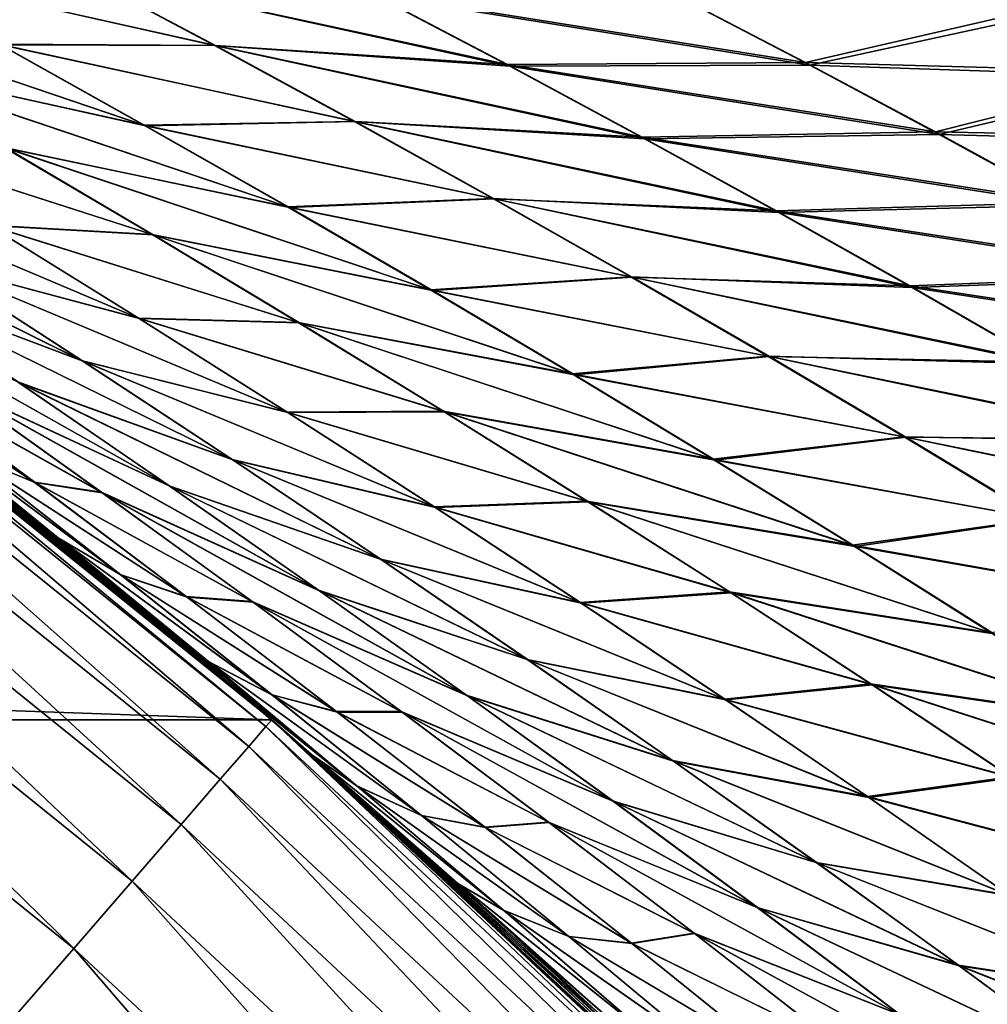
# Model space of a CAD drawing. Header units: metres. Extents: x -22 to 72, y -237 to 23.
# Tile 286 of 363: x 14.3 to 15.96, y 16.52 to 18.2. Entities that reach past the tile are written whole.
import ezdxf

# ---------------------------------------------------------------- set-up
doc = ezdxf.new("R2010")
doc.units = ezdxf.units.M
doc.layers.add('solid_509588_MEDIA_SW0001', color=7, linetype='CONTINUOUS')

msp = doc.modelspace()

# ---------------------------------------------------------------- linework, layer by layer
at = {"layer": 'solid_509588_MEDIA_SW0001'}
for points in [[(14.636462, 18.157772, 71.272545), (14.267777, 18.159945, 70.687164), (14.018251, 18.29653, 70.800743)], [(14.396205, 18.28582, 71.393539), (14.636462, 18.157772, 71.272545), (14.018251, 18.29653, 70.800743)], [(14.021029, 18.295347, 98.202827), (14.638103, 18.157404, 97.730095), (14.397449, 18.285503, 97.608551)], [(14.021029, 18.295347, 98.202827), (14.270761, 18.158754, 98.316963), (14.638103, 18.157404, 97.730095)], [(15.141959, 18.122122, 71.795616), (14.636462, 18.157772, 71.272545), (14.396205, 18.28582, 71.393539)], [(14.910587, 18.243956, 71.925964), (15.141959, 18.122122, 71.795616), (14.396205, 18.28582, 71.393539)], [(14.397449, 18.285503, 97.608551), (15.13756, 18.125109, 97.202942), (14.90555, 18.247, 97.072098)], [(14.397449, 18.285503, 97.608551), (14.638103, 18.157404, 97.730095), (15.13756, 18.125109, 97.202942)], [(14.51555, 18.021671, 70.571609), (14.023686, 18.12989, 70.061714), (13.767538, 18.275404, 70.168427)], [(14.267777, 18.159945, 70.687164), (14.51555, 18.021671, 70.571609), (13.767538, 18.275404, 70.168427)], [(13.768825, 18.275002, 98.835587), (14.518687, 18.020481, 98.432945), (14.270761, 18.158754, 98.316963)], [(13.768825, 18.275002, 98.835587), (14.025073, 18.129503, 98.942795), (14.518687, 18.020481, 98.432945)], [(14.90555, 18.247, 97.072098), (15.647479, 18.128483, 96.680099), (15.424427, 18.244806, 96.539711)], [(14.90555, 18.247, 97.072098), (15.13756, 18.125109, 97.202942), (15.647479, 18.128483, 96.680099)], [(15.654706, 18.123882, 72.315643), (15.141959, 18.122122, 71.795616), (14.910587, 18.243956, 71.925964)], [(15.432475, 18.24015, 72.455582), (15.654706, 18.123882, 72.315643), (14.910587, 18.243956, 71.925964)], [(15.424427, 18.244806, 96.539711), (15.647479, 18.128483, 96.680099), (16.060684, 18.223545, 96.086594)], [(16.075422, 18.215107, 72.902771), (15.654706, 18.123882, 72.315643), (15.432475, 18.24015, 72.455582)], [(15.647479, 18.128483, 96.680099), (16.272835, 18.111649, 96.236565), (16.060684, 18.223545, 96.086594)], [(16.075422, 18.215107, 72.902771), (16.286579, 18.103205, 72.753159), (15.654706, 18.123882, 72.315643)], [(14.875292, 18.027857, 71.149681), (14.51555, 18.021671, 70.571609), (14.267777, 18.159945, 70.687164)], [(14.636462, 18.157772, 71.272545), (14.875292, 18.027857, 71.149681), (14.267777, 18.159945, 70.687164)], [(14.270761, 18.158754, 98.316963), (14.87724, 18.027472, 97.853386), (14.638103, 18.157404, 97.730095)], [(14.270761, 18.158754, 98.316963), (14.518687, 18.020481, 98.432945), (14.87724, 18.027472, 97.853386)], [(15.372219, 17.998205, 71.663498), (14.875292, 18.027857, 71.149681), (14.636462, 18.157772, 71.272545)], [(15.141959, 18.122122, 71.795616), (15.372219, 17.998205, 71.663498), (14.636462, 18.157772, 71.272545)], [(14.638103, 18.157404, 97.730095), (15.368351, 18.001177, 97.335434), (15.13756, 18.125109, 97.202942)], [(14.638103, 18.157404, 97.730095), (14.87724, 18.027472, 97.853386), (15.368351, 18.001177, 97.335434)], [(14.761566, 17.881653, 70.454124), (14.277781, 17.982872, 69.95295), (14.023686, 18.12989, 70.061714)], [(14.51555, 18.021671, 70.571609), (14.761566, 17.881653, 70.454124), (14.023686, 18.12989, 70.061714)], [(14.025073, 18.129503, 98.942795), (14.764851, 17.880434, 98.550751), (14.518687, 18.020481, 98.432945)], [(14.025073, 18.129503, 98.942795), (14.279284, 17.982466, 99.051926), (14.764851, 17.880434, 98.550751)], [(15.13756, 18.125109, 97.202942), (15.869625, 18.009926, 96.822037), (15.647479, 18.128483, 96.680099)], [(15.13756, 18.125109, 97.202942), (15.368351, 18.001177, 97.335434), (15.869625, 18.009926, 96.822037)], [(15.654706, 18.123882, 72.315643), (15.876152, 18.005333, 72.174042), (15.141959, 18.122122, 71.795616)], [(15.876152, 18.005333, 72.174042), (15.372219, 17.998205, 71.663498), (15.141959, 18.122122, 71.795616)], [(15.647479, 18.128483, 96.680099), (15.869625, 18.009926, 96.822037), (16.272835, 18.111649, 96.236565)], [(16.286579, 18.103205, 72.753159), (15.876152, 18.005333, 72.174042), (15.654706, 18.123882, 72.315643)], [(15.869625, 18.009926, 96.822037), (16.484411, 17.99733, 96.387947), (16.272835, 18.111649, 96.236565)], [(16.286579, 18.103205, 72.753159), (16.49729, 17.988838, 72.602036), (15.876152, 18.005333, 72.174042)], [(14.875292, 18.027857, 71.149681), (15.112694, 17.896023, 71.024994), (14.51555, 18.021671, 70.571609)], [(15.112694, 17.896023, 71.024994), (14.761566, 17.881653, 70.454124), (14.51555, 18.021671, 70.571609)], [(14.518687, 18.020481, 98.432945), (15.114891, 17.89562, 97.978401), (14.87724, 18.027472, 97.853386)], [(14.518687, 18.020481, 98.432945), (14.764851, 17.880434, 98.550751), (15.114891, 17.89562, 97.978401)], [(15.601365, 17.872158, 71.529663), (15.112694, 17.896023, 71.024994), (14.875292, 18.027857, 71.149681)], [(15.372219, 17.998205, 71.663498), (15.601365, 17.872158, 71.529663), (14.875292, 18.027857, 71.149681)], [(14.87724, 18.027472, 97.853386), (15.597944, 17.875122, 97.469543), (15.368351, 18.001177, 97.335434)], [(14.87724, 18.027472, 97.853386), (15.114891, 17.89562, 97.978401), (15.597944, 17.875122, 97.469543)], [(-14.734352, 17.004372), (-13.483805, 18.012094), (14.734352, 17.004372)], [(-13.483805, 18.012094), (13.483805, 18.012094), (14.734352, 17.004372)], [(13.474723, 18.000122, 130.963501), (13.447763, 17.964109, 131.192184), (14.695045, 16.958986, 131.192184)], [(14.724504, 16.992985, 130.963501), (13.483747, 18.012178, 130.73114), (13.474723, 18.000122, 130.963501)], [(14.724504, 16.992985, 130.963501), (13.474723, 18.000122, 130.963501), (14.695045, 16.958986, 131.192184)], [(13.603103, 17.922209, 102.812798), (13.483747, 18.012178, 130.73114), (14.734366, 17.004366, 130.73114)], [(14.724504, 16.992985, 130.963501), (14.734366, 17.004366, 130.73114), (13.483747, 18.012178, 130.73114)], [(14.65596, 17.071989, 65.044151), (14.734352, 17.004372), (13.483805, 18.012094)], [(14.484828, 17.217426, 65.229546), (14.65596, 17.071989, 65.044151), (13.483805, 18.012094)], [(14.311682, 17.361618, 65.417648), (14.484828, 17.217426, 65.229546), (13.483805, 18.012094)], [(14.136959, 17.504183, 65.608086), (14.311682, 17.361618, 65.417648), (13.483805, 18.012094)], [(14.529825, 17.834286, 69.842209), (14.249656, 17.850243, 69.268738), (13.990689, 18.007839, 69.372917)], [(14.277781, 17.982872, 69.95295), (14.529825, 17.834286, 69.842209), (13.990689, 18.007839, 69.372917)], [(13.991178, 18.007872, 99.632553), (14.531512, 17.833794, 99.162941), (14.279284, 17.982466, 99.051926)], [(13.991178, 18.007872, 99.632553), (14.250401, 17.850128, 99.736969), (14.531512, 17.833794, 99.162941)], [(15.368351, 18.001177, 97.335434), (16.090874, 17.889055, 96.965485), (15.869625, 18.009926, 96.822037)], [(15.368351, 18.001177, 97.335434), (15.597944, 17.875122, 97.469543), (16.090874, 17.889055, 96.965485)], [(15.876152, 18.005333, 72.174042), (16.096807, 17.884451, 72.03083), (15.372219, 17.998205, 71.663498)], [(15.869625, 18.009926, 96.822037), (16.090874, 17.889055, 96.965485), (16.484411, 17.99733, 96.387947)], [(16.49729, 17.988838, 72.602036), (16.096807, 17.884451, 72.03083), (15.876152, 18.005333, 72.174042)], [(15.00582, 17.739832, 70.334778), (14.529825, 17.834286, 69.842209), (14.277781, 17.982872, 69.95295)], [(14.761566, 17.881653, 70.454124), (15.00582, 17.739832, 70.334778), (14.277781, 17.982872, 69.95295)], [(14.279284, 17.982466, 99.051926), (15.009302, 17.738522, 98.670349), (14.764851, 17.880434, 98.550751)], [(14.279284, 17.982466, 99.051926), (14.531512, 17.833794, 99.162941), (15.009302, 17.738522, 98.670349)], [(16.096807, 17.884451, 72.03083), (15.601365, 17.872158, 71.529663), (15.372219, 17.998205, 71.663498)], [(13.447763, 17.964109, 131.192184), (13.403322, 17.904743, 131.413147), (14.646482, 16.902941, 131.413147)], [(14.695045, 16.958986, 131.192184), (13.447763, 17.964109, 131.192184), (14.646482, 16.902941, 131.413147)], [(13.889411, 17.952713, 100.268486), (14.50738, 17.690884, 99.843246), (14.250401, 17.850128, 99.736969)], [(13.889411, 17.952713, 100.268486), (14.151413, 17.786093, 100.366913), (14.50738, 17.690884, 99.843246)], [(14.506285, 17.691206, 69.162582), (14.151155, 17.786043, 68.63942), (13.889525, 17.952444, 68.737785)], [(14.249656, 17.850243, 69.268738), (14.506285, 17.691206, 69.162582), (13.889525, 17.952444, 68.737785)], [(14.410207, 17.618404, 68.539124), (14.038542, 17.758665, 68.036369), (13.77416, 17.934025, 68.129189)], [(14.151155, 17.786043, 68.63942), (14.410207, 17.618404, 68.539124), (13.77416, 17.934025, 68.129189)], [(13.774777, 17.933722, 100.878098), (14.410852, 17.618227, 100.467148), (14.151413, 17.786093, 100.366913)], [(13.774777, 17.933722, 100.878098), (14.039538, 17.758127, 100.970795), (14.410852, 17.618227, 100.467148)], [(13.778573, 17.787663, 103.005936), (13.603103, 17.922209, 102.812798), (14.734366, 17.004366, 130.73114)], [(13.403322, 17.904743, 131.413147), (13.342144, 17.823017, 131.622665), (14.579629, 16.825788, 131.622665)], [(14.646482, 16.902941, 131.413147), (13.403322, 17.904743, 131.413147), (14.579629, 16.825788, 131.622665)], [(15.112694, 17.896023, 71.024994), (15.348656, 17.762215, 70.898537), (14.761566, 17.881653, 70.454124)], [(15.348656, 17.762215, 70.898537), (15.00582, 17.739832, 70.334778), (14.761566, 17.881653, 70.454124)], [(14.764851, 17.880434, 98.550751), (15.351093, 17.761763, 98.105103), (15.114891, 17.89562, 97.978401)], [(14.764851, 17.880434, 98.550751), (15.009302, 17.738522, 98.670349), (15.351093, 17.761763, 98.105103)], [(15.829381, 17.743927, 71.39418), (15.348656, 17.762215, 70.898537), (15.112694, 17.896023, 71.024994)], [(15.601365, 17.872158, 71.529663), (15.829381, 17.743927, 71.39418), (15.112694, 17.896023, 71.024994)], [(15.114891, 17.89562, 97.978401), (15.826365, 17.746862, 97.605247), (15.597944, 17.875122, 97.469543)], [(15.114891, 17.89562, 97.978401), (15.351093, 17.761763, 98.105103), (15.826365, 17.746862, 97.605247)], [(15.597944, 17.875122, 97.469543), (16.311241, 17.765789, 97.110435), (16.090874, 17.889055, 96.965485)], [(16.096807, 17.884451, 72.03083), (16.316656, 17.76119, 71.886078), (15.601365, 17.872158, 71.529663)], [(15.597944, 17.875122, 97.469543), (15.826365, 17.746862, 97.605247), (16.311241, 17.765789, 97.110435)], [(16.316656, 17.76119, 71.886078), (15.829381, 17.743927, 71.39418), (15.601365, 17.872158, 71.529663)], [(14.779817, 17.684072, 69.729576), (14.506285, 17.691206, 69.162582), (14.249656, 17.850243, 69.268738)], [(14.529825, 17.834286, 69.842209), (14.779817, 17.684072, 69.729576), (14.249656, 17.850243, 69.268738)], [(14.250401, 17.850128, 99.736969), (14.781798, 17.683409, 99.27578), (14.531512, 17.833794, 99.162941)], [(14.250401, 17.850128, 99.736969), (14.50738, 17.690884, 99.843246), (14.781798, 17.683409, 99.27578)], [(15.248306, 17.596149, 70.213661), (14.779817, 17.684072, 69.729576), (14.529825, 17.834286, 69.842209)], [(15.00582, 17.739832, 70.334778), (15.248306, 17.596149, 70.213661), (14.529825, 17.834286, 69.842209)], [(14.531512, 17.833794, 99.162941), (15.252069, 17.594671, 98.791679), (15.009302, 17.738522, 98.670349)], [(14.531512, 17.833794, 99.162941), (14.781798, 17.683409, 99.27578), (15.252069, 17.594671, 98.791679)], [(13.342144, 17.823017, 131.622665), (13.265254, 17.720304, 131.817245), (14.495607, 16.728823, 131.817245)], [(14.579629, 16.825788, 131.622665), (13.342144, 17.823017, 131.622665), (14.495607, 16.728823, 131.817245)], [(13.954258, 17.650175, 103.198387), (13.778573, 17.787663, 103.005936), (14.734366, 17.004366, 130.73114)], [(14.760572, 17.53068, 69.054558), (14.410207, 17.618404, 68.539124), (14.151155, 17.786043, 68.63942)], [(14.506285, 17.691206, 69.162582), (14.760572, 17.53068, 69.054558), (14.151155, 17.786043, 68.63942)], [(14.151413, 17.786093, 100.366913), (14.762039, 17.530138, 99.951279), (14.50738, 17.690884, 99.843246)], [(14.151413, 17.786093, 100.366913), (14.410852, 17.618227, 100.467148), (14.762039, 17.530138, 99.951279)], [(14.558781, 17.404882, 67.84507), (14.182025, 17.580053, 67.364647), (13.917902, 17.765385, 67.454124)], [(14.300092, 17.582294, 67.941628), (14.558781, 17.404882, 67.84507), (13.917902, 17.765385, 67.454124)], [(13.918864, 17.764782, 101.553383), (14.560378, 17.403915, 101.161545), (14.301431, 17.58153, 101.0653)], [(13.918864, 17.764782, 101.553383), (14.183271, 17.579229, 101.642494), (14.560378, 17.403915, 101.161545)], [(15.826365, 17.746862, 97.605247), (16.530743, 17.640051, 97.256836), (16.311241, 17.765789, 97.110435)], [(14.666651, 17.449503, 68.436989), (14.300092, 17.582294, 67.941628), (14.038542, 17.758665, 68.036369)], [(14.410207, 17.618404, 68.539124), (14.666651, 17.449503, 68.436989), (14.038542, 17.758665, 68.036369)], [(14.039538, 17.758127, 100.970795), (14.667646, 17.449104, 100.569115), (14.410852, 17.618227, 100.467148)], [(14.039538, 17.758127, 100.970795), (14.301431, 17.58153, 101.0653), (14.667646, 17.449104, 100.569115)], [(15.348656, 17.762215, 70.898537), (15.583164, 17.626381, 70.770401), (15.00582, 17.739832, 70.334778)], [(15.009302, 17.738522, 98.670349), (15.585885, 17.625811, 98.233459), (15.351093, 17.761763, 98.105103)], [(16.056244, 17.613466, 71.257126), (15.583164, 17.626381, 70.770401), (15.348656, 17.762215, 70.898537)], [(15.829381, 17.743927, 71.39418), (16.056244, 17.613466, 71.257126), (15.348656, 17.762215, 70.898537)], [(15.351093, 17.761763, 98.105103), (16.053642, 17.616314, 97.742516), (15.826365, 17.746862, 97.605247)], [(15.351093, 17.761763, 98.105103), (15.585885, 17.625811, 98.233459), (16.053642, 17.616314, 97.742516)], [(15.826365, 17.746862, 97.605247), (16.053642, 17.616314, 97.742516), (16.530743, 17.640051, 97.256836)], [(16.316656, 17.76119, 71.886078), (16.535667, 17.635502, 71.739868), (15.829381, 17.743927, 71.39418)], [(15.583164, 17.626381, 70.770401), (15.248306, 17.596149, 70.213661), (15.00582, 17.739832, 70.334778)], [(15.009302, 17.738522, 98.670349), (15.252069, 17.594671, 98.791679), (15.585885, 17.625811, 98.233459)], [(16.535667, 17.635502, 71.739868), (16.056244, 17.613466, 71.257126), (15.829381, 17.743927, 71.39418)], [(13.265254, 17.720304, 131.817245), (13.173942, 17.598326, 131.993607), (14.395825, 16.613668, 131.993607)], [(14.495607, 16.728823, 131.817245), (13.265254, 17.720304, 131.817245), (14.395825, 16.613668, 131.993607)], [(15.027757, 17.532171, 69.61512), (14.760572, 17.53068, 69.054558), (14.506285, 17.691206, 69.162582)], [(14.779817, 17.684072, 69.729576), (15.027757, 17.532171, 69.61512), (14.506285, 17.691206, 69.162582)], [(14.50738, 17.690884, 99.843246), (15.030085, 17.5313, 99.390343), (14.781798, 17.683409, 99.27578)], [(14.50738, 17.690884, 99.843246), (14.762039, 17.530138, 99.951279), (15.030085, 17.5313, 99.390343)], [(15.489014, 17.450554, 70.090851), (15.027757, 17.532171, 69.61512), (14.779817, 17.684072, 69.729576)], [(15.248306, 17.596149, 70.213661), (15.489014, 17.450554, 70.090851), (14.779817, 17.684072, 69.729576)], [(14.781798, 17.683409, 99.27578), (15.493095, 17.448872, 98.914619), (15.252069, 17.594671, 98.791679)], [(14.781798, 17.683409, 99.27578), (15.030085, 17.5313, 99.390343), (15.493095, 17.448872, 98.914619)], [(14.328122, 17.41123, 66.71656), (14.212746, 17.45846, 66.17379), (13.946815, 17.663105, 66.255585)], [(14.064716, 17.606441, 66.802963), (14.328122, 17.41123, 66.71656), (13.946815, 17.663105, 66.255585)], [(13.947503, 17.662563, 102.751457), (14.329502, 17.4102, 102.290039), (14.065939, 17.605545, 102.204262)], [(13.947503, 17.662563, 102.751457), (14.213532, 17.457838, 102.832497), (14.329502, 17.4102, 102.290039)], [(14.107323, 17.528076, 103.365364), (13.954258, 17.650175, 103.198387), (14.734366, 17.004366, 130.73114)], [(15.012486, 17.368641, 68.944778), (14.666651, 17.449503, 68.436989), (14.410207, 17.618404, 68.539124)], [(14.760572, 17.53068, 69.054558), (15.012486, 17.368641, 68.944778), (14.410207, 17.618404, 68.539124)], [(14.410852, 17.618227, 100.467148), (15.014291, 17.367886, 100.060966), (14.762039, 17.530138, 99.951279)], [(14.410852, 17.618227, 100.467148), (14.667646, 17.449104, 100.569115), (15.014291, 17.367886, 100.060966)], [(15.583164, 17.626381, 70.770401), (15.816203, 17.48847, 70.640656), (15.248306, 17.596149, 70.213661)], [(15.252069, 17.594671, 98.791679), (15.819261, 17.487719, 98.363396), (15.585885, 17.625811, 98.233459)], [(16.281931, 17.480724, 71.118576), (15.816203, 17.48847, 70.640656), (15.583164, 17.626381, 70.770401)], [(16.056244, 17.613466, 71.257126), (16.281931, 17.480724, 71.118576), (15.583164, 17.626381, 70.770401)], [(15.585885, 17.625811, 98.233459), (16.279779, 17.483416, 97.881271), (16.053642, 17.616314, 97.742516)], [(15.585885, 17.625811, 98.233459), (15.819261, 17.487719, 98.363396), (16.279779, 17.483416, 97.881271)], [(14.395825, 16.613668, 131.993607), (13.173942, 17.598326, 131.993607), (14.281957, 16.482258, 132.148819)], [(14.443058, 17.39389, 67.273331), (14.328122, 17.41123, 66.71656), (14.064716, 17.606441, 66.802963)], [(14.182025, 17.580053, 67.364647), (14.443058, 17.39389, 67.273331), (14.064716, 17.606441, 66.802963)], [(14.065939, 17.605545, 102.204262), (14.444518, 17.392887, 101.733345), (14.183271, 17.579229, 101.642494)], [(14.065939, 17.605545, 102.204262), (14.329502, 17.4102, 102.290039), (14.444518, 17.392887, 101.733345)], [(15.816203, 17.48847, 70.640656), (15.489014, 17.450554, 70.090851), (15.248306, 17.596149, 70.213661)], [(15.252069, 17.594671, 98.791679), (15.493095, 17.448872, 98.914619), (15.819261, 17.487719, 98.363396)], [(14.814587, 17.226389, 67.746796), (14.443058, 17.39389, 67.273331), (14.182025, 17.580053, 67.364647)], [(14.558781, 17.404882, 67.84507), (14.814587, 17.226389, 67.746796), (14.182025, 17.580053, 67.364647)], [(14.183271, 17.579229, 101.642494), (14.816365, 17.225262, 101.259399), (14.560378, 17.403915, 101.161545)], [(14.183271, 17.579229, 101.642494), (14.444518, 17.392887, 101.733345), (14.816365, 17.225262, 101.259399)], [(14.920453, 17.279312, 68.333138), (14.558781, 17.404882, 67.84507), (14.300092, 17.582294, 67.941628)], [(14.666651, 17.449503, 68.436989), (14.920453, 17.279312, 68.333138), (14.300092, 17.582294, 67.941628)], [(14.301431, 17.58153, 101.0653), (14.92171, 17.278717, 100.672707), (14.667646, 17.449104, 100.569115)], [(14.301431, 17.58153, 101.0653), (14.560378, 17.403915, 101.161545), (14.92171, 17.278717, 100.672707)], [(14.369038, 17.315866, 65.562477), (14.136959, 17.504183, 65.608086), (14.107262, 17.528126, 65.640526)], [(14.475291, 17.253283, 66.090233), (14.369038, 17.315866, 65.562477), (14.107262, 17.528126, 65.640526)], [(14.212746, 17.45846, 66.17379), (14.475291, 17.253283, 66.090233), (14.107262, 17.528126, 65.640526)], [(14.129962, 17.50983, 103.390007), (14.107323, 17.528076, 103.365364), (14.734366, 17.004366, 130.73114)], [(14.369053, 17.315868, 103.442513), (14.107323, 17.528076, 103.365364), (14.129962, 17.50983, 103.390007)], [(14.213532, 17.457838, 102.832497), (14.107323, 17.528076, 103.365364), (14.476007, 17.252728, 102.915207)], [(14.369053, 17.315868, 103.442513), (14.476007, 17.252728, 102.915207), (14.107323, 17.528076, 103.365364)], [(15.027757, 17.532171, 69.61512), (15.273624, 17.378548, 69.49897), (14.760572, 17.53068, 69.054558)], [(15.273624, 17.378548, 69.49897), (15.012486, 17.368641, 68.944778), (14.760572, 17.53068, 69.054558)], [(14.762039, 17.530138, 99.951279), (15.276289, 17.377466, 99.506516), (15.030085, 17.5313, 99.390343)], [(14.762039, 17.530138, 99.951279), (15.014291, 17.367886, 100.060966), (15.276289, 17.377466, 99.506516)], [(15.727916, 17.303009, 69.966461), (15.273624, 17.378548, 69.49897), (15.027757, 17.532171, 69.61512)], [(15.489014, 17.450554, 70.090851), (15.727916, 17.303009, 69.966461), (15.027757, 17.532171, 69.61512)], [(15.030085, 17.5313, 99.390343), (15.732293, 17.301126, 99.039055), (15.493095, 17.448872, 98.914619)], [(15.030085, 17.5313, 99.390343), (15.276289, 17.377466, 99.506516), (15.732293, 17.301126, 99.039055)], [(14.305055, 17.367079, 103.580254), (14.129962, 17.50983, 103.390007), (14.734366, 17.004366, 130.73114)], [(14.369053, 17.315868, 103.442513), (14.129962, 17.50983, 103.390007), (14.305055, 17.367079, 103.580254)], [(14.369038, 17.315866, 65.562477), (14.311682, 17.361618, 65.417648), (14.136959, 17.504183, 65.608086)], [(15.816203, 17.48847, 70.640656), (16.047752, 17.348434, 70.509399), (15.489014, 17.450554, 70.090851)], [(15.493095, 17.448872, 98.914619), (16.051144, 17.347485, 98.494781), (15.819261, 17.487719, 98.363396)], [(16.506416, 17.345657, 70.97863), (16.047752, 17.348434, 70.509399), (15.816203, 17.48847, 70.640656)], [(16.281931, 17.480724, 71.118576), (16.506416, 17.345657, 70.97863), (15.816203, 17.48847, 70.640656)], [(15.819261, 17.487719, 98.363396), (16.5047, 17.348171, 98.021393), (16.279779, 17.483416, 97.881271)], [(15.819261, 17.487719, 98.363396), (16.051144, 17.347485, 98.494781), (16.5047, 17.348171, 98.021393)], [(14.588302, 17.215302, 66.628418), (14.475291, 17.253283, 66.090233), (14.212746, 17.45846, 66.17379)], [(14.328122, 17.41123, 66.71656), (14.588302, 17.215302, 66.628418), (14.212746, 17.45846, 66.17379)], [(14.213532, 17.457838, 102.832497), (14.589701, 17.214252, 102.377464), (14.329502, 17.4102, 102.290039)], [(14.213532, 17.457838, 102.832497), (14.476007, 17.252728, 102.915207), (14.589701, 17.214252, 102.377464)], [(15.261988, 17.20507, 68.833351), (14.920453, 17.279312, 68.333138), (14.666651, 17.449503, 68.436989)], [(15.012486, 17.368641, 68.944778), (15.261988, 17.20507, 68.833351), (14.666651, 17.449503, 68.436989)], [(14.667646, 17.449104, 100.569115), (15.264043, 17.204124, 100.172203), (15.014291, 17.367886, 100.060966)], [(14.667646, 17.449104, 100.569115), (14.92171, 17.278717, 100.672707), (15.264043, 17.204124, 100.172203)], [(16.047752, 17.348434, 70.509399), (15.727916, 17.303009, 69.966461), (15.489014, 17.450554, 70.090851)], [(15.493095, 17.448872, 98.914619), (15.732293, 17.301126, 99.039055), (16.051144, 17.347485, 98.494781)], [(14.701027, 17.206829, 67.180283), (14.588302, 17.215302, 66.628418), (14.328122, 17.41123, 66.71656)], [(14.443058, 17.39389, 67.273331), (14.701027, 17.206829, 67.180283), (14.328122, 17.41123, 66.71656)], [(14.329502, 17.4102, 102.290039), (14.702599, 17.205727, 101.825813), (14.444518, 17.392887, 101.733345)], [(14.329502, 17.4102, 102.290039), (14.589701, 17.214252, 102.377464), (14.702599, 17.205727, 101.825813)], [(15.067529, 17.046755, 67.646912), (14.701027, 17.206829, 67.180283), (14.443058, 17.39389, 67.273331)], [(14.814587, 17.226389, 67.746796), (15.067529, 17.046755, 67.646912), (14.443058, 17.39389, 67.273331)], [(14.444518, 17.392887, 101.733345), (15.069381, 17.045547, 101.358757), (14.816365, 17.225262, 101.259399)], [(14.444518, 17.392887, 101.733345), (14.702599, 17.205727, 101.825813), (15.069381, 17.045547, 101.358757)], [(15.171581, 17.107801, 68.227676), (14.814587, 17.226389, 67.746796), (14.558781, 17.404882, 67.84507)], [(14.920453, 17.279312, 68.333138), (15.171581, 17.107801, 68.227676), (14.558781, 17.404882, 67.84507)], [(14.560378, 17.403915, 101.161545), (15.173014, 17.10705, 100.777817), (14.92171, 17.278717, 100.672707)], [(14.560378, 17.403915, 101.161545), (14.816365, 17.225262, 101.259399), (15.173014, 17.10705, 100.777817)], [(15.273624, 17.378548, 69.49897), (15.517378, 17.223186, 69.381226), (15.012486, 17.368641, 68.944778)], [(15.014291, 17.367886, 100.060966), (15.520322, 17.22191, 99.624176), (15.276289, 17.377466, 99.506516)], [(15.964966, 17.153509, 69.840607), (15.517378, 17.223186, 69.381226), (15.273624, 17.378548, 69.49897)], [(15.727916, 17.303009, 69.966461), (15.964966, 17.153509, 69.840607), (15.273624, 17.378548, 69.49897)], [(15.276289, 17.377466, 99.506516), (15.969569, 17.15144, 99.164871), (15.732293, 17.301126, 99.039055)], [(15.276289, 17.377466, 99.506516), (15.520322, 17.22191, 99.624176), (15.969569, 17.15144, 99.164871)], [(14.478923, 17.222393, 103.768578), (14.305055, 17.367079, 103.580254), (14.734366, 17.004366, 130.73114)], [(14.626347, 17.104103, 103.521317), (14.305055, 17.367079, 103.580254), (14.478923, 17.222393, 103.768578)], [(14.369053, 17.315868, 103.442513), (14.305055, 17.367079, 103.580254), (14.626347, 17.104103, 103.521317)], [(14.62659, 17.103876, 65.482765), (14.484828, 17.217426, 65.229546), (14.311682, 17.361618, 65.417648)], [(14.369038, 17.315866, 65.562477), (14.62659, 17.103876, 65.482765), (14.311682, 17.361618, 65.417648)], [(15.517378, 17.223186, 69.381226), (15.261988, 17.20507, 68.833351), (15.012486, 17.368641, 68.944778)], [(15.014291, 17.367886, 100.060966), (15.264043, 17.204124, 100.172203), (15.520322, 17.22191, 99.624176)], [(16.047752, 17.348434, 70.509399), (16.277769, 17.206261, 70.376747), (15.727916, 17.303009, 69.966461)], [(15.732293, 17.301126, 99.039055), (16.281443, 17.20512, 98.627487), (16.051144, 17.347485, 98.494781)], [(14.73449, 17.047497, 66.005028), (14.62659, 17.103876, 65.482765), (14.369038, 17.315866, 65.562477)], [(14.475291, 17.253283, 66.090233), (14.73449, 17.047497, 66.005028), (14.369038, 17.315866, 65.562477)], [(14.369053, 17.315868, 103.442513), (14.734969, 17.047148, 102.999512), (14.476007, 17.252728, 102.915207)], [(14.369053, 17.315868, 103.442513), (14.626347, 17.104103, 103.521317), (14.734969, 17.047148, 102.999512)], [(16.277769, 17.206261, 70.376747), (15.964966, 17.153509, 69.840607), (15.727916, 17.303009, 69.966461)], [(15.732293, 17.301126, 99.039055), (15.969569, 17.15144, 99.164871), (16.281443, 17.20512, 98.627487)], [(15.509031, 17.039946, 68.720406), (15.171581, 17.107801, 68.227676), (14.920453, 17.279312, 68.333138)], [(15.261988, 17.20507, 68.833351), (15.509031, 17.039946, 68.720406), (14.920453, 17.279312, 68.333138)], [(14.92171, 17.278717, 100.672707), (15.511242, 17.038845, 100.284882), (15.264043, 17.204124, 100.172203)], [(14.92171, 17.278717, 100.672707), (15.173014, 17.10705, 100.777817), (15.511242, 17.038845, 100.284882)], [(14.845294, 17.018578, 66.538635), (14.73449, 17.047497, 66.005028), (14.475291, 17.253283, 66.090233)], [(14.588302, 17.215302, 66.628418), (14.845294, 17.018578, 66.538635), (14.475291, 17.253283, 66.090233)], [(14.476007, 17.252728, 102.915207), (14.846531, 17.017664, 102.466415), (14.589701, 17.214252, 102.377464)], [(14.476007, 17.252728, 102.915207), (14.734969, 17.047148, 102.999512), (14.846531, 17.017664, 102.466415)], [(15.420043, 16.934919, 68.120712), (15.067529, 17.046755, 67.646912), (14.814587, 17.226389, 67.746796)], [(15.171581, 17.107801, 68.227676), (15.420043, 16.934919, 68.120712), (14.814587, 17.226389, 67.746796)], [(14.816365, 17.225262, 101.259399), (15.421544, 16.934092, 100.884323), (15.173014, 17.10705, 100.777817)], [(14.816365, 17.225262, 101.259399), (15.069381, 17.045547, 101.358757), (15.421544, 16.934092, 100.884323)], [(14.650973, 17.076269, 103.95443), (14.478923, 17.222393, 103.768578), (14.734366, 17.004366, 130.73114)], [(14.626347, 17.104103, 103.521317), (14.478923, 17.222393, 103.768578), (14.650973, 17.076269, 103.95443)], [(14.880759, 16.891439, 65.401566), (14.65596, 17.071989, 65.044151), (14.484828, 17.217426, 65.229546)], [(14.62659, 17.103876, 65.482765), (14.880759, 16.891439, 65.401566), (14.484828, 17.217426, 65.229546)], [(14.955966, 17.018801, 67.085625), (14.845294, 17.018578, 66.538635), (14.588302, 17.215302, 66.628418)], [(14.701027, 17.206829, 67.180283), (14.955966, 17.018801, 67.085625), (14.588302, 17.215302, 66.628418)], [(14.589701, 17.214252, 102.377464), (14.957502, 17.017719, 101.919777), (14.702599, 17.205727, 101.825813)], [(14.589701, 17.214252, 102.377464), (14.846531, 17.017664, 102.466415), (14.957502, 17.017719, 101.919777)], [(15.517378, 17.223186, 69.381226), (15.758969, 17.066072, 69.262016), (15.261988, 17.20507, 68.833351)], [(15.264043, 17.204124, 100.172203), (15.762089, 17.064629, 99.743225), (15.520322, 17.22191, 99.624176)], [(16.200108, 17.002043, 69.713425), (15.758969, 17.066072, 69.262016), (15.517378, 17.223186, 69.381226)], [(15.964966, 17.153509, 69.840607), (16.200108, 17.002043, 69.713425), (15.517378, 17.223186, 69.381226)], [(15.520322, 17.22191, 99.624176), (16.204828, 16.999815, 99.291939), (15.969569, 17.15144, 99.164871)], [(15.520322, 17.22191, 99.624176), (15.762089, 17.064629, 99.743225), (16.204828, 16.999815, 99.291939)], [(15.317634, 16.865917, 67.545532), (14.955966, 17.018801, 67.085625), (14.701027, 17.206829, 67.180283)], [(15.067529, 17.046755, 67.646912), (15.317634, 16.865917, 67.545532), (14.701027, 17.206829, 67.180283)], [(14.702599, 17.205727, 101.825813), (15.319409, 16.864756, 101.459496), (15.069381, 17.045547, 101.358757)], [(14.702599, 17.205727, 101.825813), (14.957502, 17.017719, 101.919777), (15.319409, 16.864756, 101.459496)], [(15.758969, 17.066072, 69.262016), (15.509031, 17.039946, 68.720406), (15.261988, 17.20507, 68.833351)], [(15.264043, 17.204124, 100.172203), (15.511242, 17.038845, 100.284882), (15.762089, 17.064629, 99.743225)], [(15.753607, 16.873224, 68.606041), (15.420043, 16.934919, 68.120712), (15.171581, 17.107801, 68.227676)], [(15.509031, 17.039946, 68.720406), (15.753607, 16.873224, 68.606041), (15.171581, 17.107801, 68.227676)], [(15.173014, 17.10705, 100.777817), (15.755869, 16.872038, 100.398865), (15.511242, 17.038845, 100.284882)], [(15.173014, 17.10705, 100.777817), (15.421544, 16.934092, 100.884323), (15.755869, 16.872038, 100.398865)], [(14.626347, 17.104103, 103.521317), (14.650973, 17.076269, 103.95443), (14.880205, 16.891937, 103.601616)], [(14.626347, 17.104103, 103.521317), (14.990503, 16.840998, 103.08532), (14.734969, 17.047148, 102.999512)], [(14.626347, 17.104103, 103.521317), (14.880205, 16.891937, 103.601616), (14.990503, 16.840998, 103.08532)], [(14.990366, 16.841055, 65.918304), (14.880759, 16.891439, 65.401566), (14.62659, 17.103876, 65.482765)], [(14.73449, 17.047497, 66.005028), (14.990366, 16.841055, 65.918304), (14.62659, 17.103876, 65.482765)], [(14.800864, 16.946516, 104.115974), (14.650973, 17.076269, 103.95443), (14.734366, 17.004366, 130.73114)], [(14.880205, 16.891937, 103.601616), (14.650973, 17.076269, 103.95443), (14.800864, 16.946516, 104.115974)], [(14.65596, 17.071989, 65.044151), (14.801518, 16.945946, 64.886833), (14.734352, 17.004372)], [(14.880759, 16.891439, 65.401566), (14.801518, 16.945946, 64.886833), (14.65596, 17.071989, 65.044151)], [(15.758969, 17.066072, 69.262016), (15.998354, 16.907188, 69.141464), (15.509031, 17.039946, 68.720406)], [(15.511242, 17.038845, 100.284882), (16.001551, 16.905619, 99.863533), (15.762089, 17.064629, 99.743225)], [(16.433289, 16.848595, 69.585022), (15.998354, 16.907188, 69.141464), (15.758969, 17.066072, 69.262016)], [(16.200108, 17.002043, 69.713425), (16.433289, 16.848595, 69.585022), (15.758969, 17.066072, 69.262016)], [(15.762089, 17.064629, 99.743225), (16.438019, 16.846251, 99.420143), (16.204828, 16.999815, 99.291939)], [(15.762089, 17.064629, 99.743225), (16.001551, 16.905619, 99.863533), (16.438019, 16.846251, 99.420143)], [(15.099126, 16.820999, 66.44735), (14.990366, 16.841055, 65.918304), (14.73449, 17.047497, 66.005028)], [(14.845294, 17.018578, 66.538635), (15.099126, 16.820999, 66.44735), (14.73449, 17.047497, 66.005028)], [(14.734969, 17.047148, 102.999512), (15.100046, 16.820351, 102.556816), (14.846531, 17.017664, 102.466415)], [(14.734969, 17.047148, 102.999512), (14.990503, 16.840998, 103.08532), (15.100046, 16.820351, 102.556816)], [(15.665857, 16.760605, 68.012344), (15.317634, 16.865917, 67.545532), (15.067529, 17.046755, 67.646912)], [(15.420043, 16.934919, 68.120712), (15.665857, 16.760605, 68.012344), (15.067529, 17.046755, 67.646912)], [(15.069381, 17.045547, 101.358757), (15.667278, 16.759823, 100.992096), (15.421544, 16.934092, 100.884323)], [(15.069381, 17.045547, 101.358757), (15.319409, 16.864756, 101.459496), (15.667278, 16.759823, 100.992096)], [(15.998354, 16.907188, 69.141464), (15.753607, 16.873224, 68.606041), (15.509031, 17.039946, 68.720406)], [(15.511242, 17.038845, 100.284882), (15.755869, 16.872038, 100.398865), (16.001551, 16.905619, 99.863533)], [(14.955966, 17.018801, 67.085625), (15.207906, 16.829735, 66.989456), (14.845294, 17.018578, 66.538635)], [(15.207906, 16.829735, 66.989456), (15.099126, 16.820999, 66.44735), (14.845294, 17.018578, 66.538635)], [(14.846531, 17.017664, 102.466415), (15.209224, 16.828833, 102.015144), (14.957502, 17.017719, 101.919777)], [(14.846531, 17.017664, 102.466415), (15.100046, 16.820351, 102.556816), (15.209224, 16.828833, 102.015144)], [(15.564925, 16.683809, 67.442757), (15.207906, 16.829735, 66.989456), (14.955966, 17.018801, 67.085625)], [(15.317634, 16.865917, 67.545532), (15.564925, 16.683809, 67.442757), (14.955966, 17.018801, 67.085625)], [(14.957502, 17.017719, 101.919777), (15.56644, 16.682854, 101.561501), (15.319409, 16.864756, 101.459496)], [(14.957502, 17.017719, 101.919777), (15.209224, 16.828833, 102.015144), (15.56644, 16.682854, 101.561501)], [(-15.90965, 15.910117), (-14.734352, 17.004372), (15.90965, 15.910117)], [(-14.734352, 17.004372), (14.734352, 17.004372), (15.90965, 15.910117)], [(14.724504, 16.992985, 130.963501), (14.695045, 16.958986, 131.192184), (15.867444, 15.867444, 131.192184)], [(15.899254, 15.899254, 130.963501), (14.734366, 17.004366, 130.73114), (14.724504, 16.992985, 130.963501)], [(15.899254, 15.899254, 130.963501), (14.724504, 16.992985, 130.963501), (15.867444, 15.867444, 131.192184)], [(15.779737, 16.039011, 63.840023), (15.90965, 15.910117), (14.734352, 17.004372)], [(15.626552, 16.188295, 64.00248), (15.779737, 16.039011, 63.840023), (14.734352, 17.004372)], [(15.488738, 16.320202, 64.149124), (15.626552, 16.188295, 64.00248), (14.734352, 17.004372)], [(15.471133, 16.336893, 64.167892), (15.488738, 16.320202, 64.149124), (14.734352, 17.004372)], [(15.313396, 16.484838, 64.336357), (15.471133, 16.336893, 64.167892), (14.734352, 17.004372)], [(15.153252, 16.632168, 64.508011), (15.313396, 16.484838, 64.336357), (14.734352, 17.004372)], [(14.99051, 16.778994, 64.683052), (15.153252, 16.632168, 64.508011), (14.734352, 17.004372)], [(14.824656, 16.925707, 64.861855), (14.99051, 16.778994, 64.683052), (14.734352, 17.004372)], [(14.801518, 16.945946, 64.886833), (14.824656, 16.925707, 64.861855), (14.734352, 17.004372)], [(14.800864, 16.946516, 104.115974), (14.734366, 17.004366, 130.73114), (15.909903, 15.909903, 130.73114)], [(15.899254, 15.899254, 130.963501), (15.909903, 15.909903, 130.73114), (14.734366, 17.004366, 130.73114)], [(14.695045, 16.958986, 131.192184), (14.646482, 16.902941, 131.413147), (15.815006, 15.815006, 131.413147)], [(15.867444, 15.867444, 131.192184), (14.695045, 16.958986, 131.192184), (15.815006, 15.815006, 131.413147)], [(14.820634, 16.92923, 104.13726), (14.800864, 16.946516, 104.115974), (15.909903, 15.909903, 130.73114)], [(15.052731, 16.724869, 104.194023), (14.800864, 16.946516, 104.115974), (14.820634, 16.92923, 104.13726)], [(14.880205, 16.891937, 103.601616), (14.800864, 16.946516, 104.115974), (15.130719, 16.67927, 103.683327)], [(15.052731, 16.724869, 104.194023), (15.130719, 16.67927, 103.683327), (14.800864, 16.946516, 104.115974)], [(15.053514, 16.724159, 64.808075), (14.824656, 16.925707, 64.861855), (14.801518, 16.945946, 64.886833)], [(15.131559, 16.678507, 65.319), (15.053514, 16.724159, 64.808075), (14.801518, 16.945946, 64.886833)], [(14.880759, 16.891439, 65.401566), (15.131559, 16.678507, 65.319), (14.801518, 16.945946, 64.886833)], [(14.98735, 16.781816, 104.316521), (14.820634, 16.92923, 104.13726), (15.909903, 15.909903, 130.73114)], [(15.052731, 16.724869, 104.194023), (14.820634, 16.92923, 104.13726), (14.98735, 16.781816, 104.316521)], [(15.053514, 16.724159, 64.808075), (14.99051, 16.778994, 64.683052), (14.824656, 16.925707, 64.861855)], [(15.995726, 16.704853, 68.490364), (15.665857, 16.760605, 68.012344), (15.420043, 16.934919, 68.120712)], [(15.753607, 16.873224, 68.606041), (15.995726, 16.704853, 68.490364), (15.420043, 16.934919, 68.120712)], [(15.421544, 16.934092, 100.884323), (15.997899, 16.703691, 100.514046), (15.755869, 16.872038, 100.398865)], [(15.421544, 16.934092, 100.884323), (15.667278, 16.759823, 100.992096), (15.997899, 16.703691, 100.514046)], [(15.998354, 16.907188, 69.141464), (16.235521, 16.746492, 69.019661), (15.753607, 16.873224, 68.606041)], [(15.755869, 16.872038, 100.398865), (16.238678, 16.744875, 99.984978), (16.001551, 16.905619, 99.863533)], [(14.646482, 16.902941, 131.413147), (14.579629, 16.825788, 131.622665), (15.74282, 15.74282, 131.622665)], [(15.815006, 15.815006, 131.413147), (14.646482, 16.902941, 131.413147), (15.74282, 15.74282, 131.622665)], [(14.880205, 16.891937, 103.601616), (15.242696, 16.634172, 103.172539), (14.990503, 16.840998, 103.08532)], [(14.880205, 16.891937, 103.601616), (15.130719, 16.67927, 103.683327), (15.242696, 16.634172, 103.172539)], [(15.24293, 16.633904, 65.8302), (15.131559, 16.678507, 65.319), (14.880759, 16.891439, 65.401566)], [(14.990366, 16.841055, 65.918304), (15.24293, 16.633904, 65.8302), (14.880759, 16.891439, 65.401566)], [(16.235521, 16.746492, 69.019661), (15.995726, 16.704853, 68.490364), (15.753607, 16.873224, 68.606041)], [(15.755869, 16.872038, 100.398865), (15.997899, 16.703691, 100.514046), (16.238678, 16.744875, 99.984978)], [(15.909043, 16.584803, 67.902695), (15.564925, 16.683809, 67.442757), (15.317634, 16.865917, 67.545532)], [(15.665857, 16.760605, 68.012344), (15.909043, 16.584803, 67.902695), (15.317634, 16.865917, 67.545532)], [(15.319409, 16.864756, 101.459496), (15.910197, 16.584225, 101.101044), (15.667278, 16.759823, 100.992096)], [(15.319409, 16.864756, 101.459496), (15.56644, 16.682854, 101.561501), (15.910197, 16.584225, 101.101044)], [(15.349812, 16.62252, 66.354683), (15.24293, 16.633904, 65.8302), (14.990366, 16.841055, 65.918304)], [(15.099126, 16.820999, 66.44735), (15.349812, 16.62252, 66.354683), (14.990366, 16.841055, 65.918304)], [(14.990503, 16.840998, 103.08532), (15.350325, 16.622217, 102.64859), (15.100046, 16.820351, 102.556816)], [(14.990503, 16.840998, 103.08532), (15.242696, 16.634172, 103.172539), (15.350325, 16.622217, 102.64859)], [(14.579629, 16.825788, 131.622665), (14.495607, 16.728823, 131.817245), (15.652095, 15.652095, 131.817245)], [(15.74282, 15.74282, 131.622665), (14.579629, 16.825788, 131.622665), (15.652095, 15.652095, 131.817245)], [(15.207906, 16.829735, 66.989456), (15.456868, 16.639576, 66.891899), (15.099126, 16.820999, 66.44735)], [(15.456868, 16.639576, 66.891899), (15.349812, 16.62252, 66.354683), (15.099126, 16.820999, 66.44735)], [(15.100046, 16.820351, 102.556816), (15.457815, 16.638983, 102.111839), (15.209224, 16.828833, 102.015144)], [(15.100046, 16.820351, 102.556816), (15.350325, 16.622217, 102.64859), (15.457815, 16.638983, 102.111839)], [(15.80942, 16.500387, 67.338707), (15.456868, 16.639576, 66.891899), (15.207906, 16.829735, 66.989456)], [(15.564925, 16.683809, 67.442757), (15.80942, 16.500387, 67.338707), (15.207906, 16.829735, 66.989456)], [(15.209224, 16.828833, 102.015144), (15.810519, 16.499767, 101.664711), (15.56644, 16.682854, 101.561501)], [(15.209224, 16.828833, 102.015144), (15.457815, 16.638983, 102.111839), (15.810519, 16.499767, 101.664711)], [(15.150762, 16.634436, 104.491829), (14.98735, 16.781816, 104.316521), (15.909903, 15.909903, 130.73114)], [(15.052731, 16.724869, 104.194023), (14.98735, 16.781816, 104.316521), (15.150762, 16.634436, 104.491829)], [(15.302342, 16.501688, 64.728104), (15.153252, 16.632168, 64.508011), (14.99051, 16.778994, 64.683052)], [(15.053514, 16.724159, 64.808075), (15.302342, 16.501688, 64.728104), (14.99051, 16.778994, 64.683052)], [(16.235399, 16.534782, 68.373474), (15.909043, 16.584803, 67.902695), (15.665857, 16.760605, 68.012344)], [(15.995726, 16.704853, 68.490364), (16.235399, 16.534782, 68.373474), (15.665857, 16.760605, 68.012344)], [(15.667278, 16.759823, 100.992096), (16.237303, 16.533798, 100.630287), (15.997899, 16.703691, 100.514046)], [(15.667278, 16.759823, 100.992096), (15.910197, 16.584225, 101.101044), (16.237303, 16.533798, 100.630287)], [(14.495607, 16.728823, 131.817245), (14.395825, 16.613668, 131.993607), (15.544353, 15.544353, 131.993607)], [(15.652095, 15.652095, 131.817245), (14.495607, 16.728823, 131.817245), (15.544353, 15.544353, 131.993607)], [(15.052731, 16.724869, 104.194023), (15.150762, 16.634436, 104.491829), (15.301455, 16.502512, 104.273277)], [(15.052731, 16.724869, 104.194023), (15.377977, 16.465965, 103.766373), (15.130719, 16.67927, 103.683327)], [(15.052731, 16.724869, 104.194023), (15.301455, 16.502512, 104.273277), (15.377977, 16.465965, 103.766373)], [(15.379019, 16.464996, 65.235184), (15.302342, 16.501688, 64.728104), (15.053514, 16.724159, 64.808075)], [(15.131559, 16.678507, 65.319), (15.379019, 16.464996, 65.235184), (15.053514, 16.724159, 64.808075)], [(15.130719, 16.67927, 103.683327), (15.491636, 16.426567, 103.26107), (15.242696, 16.634172, 103.172539)], [(15.130719, 16.67927, 103.683327), (15.377977, 16.465965, 103.766373), (15.491636, 16.426567, 103.26107)], [(15.49219, 16.426001, 65.740837), (15.379019, 16.464996, 65.235184), (15.131559, 16.678507, 65.319)], [(15.24293, 16.633904, 65.8302), (15.49219, 16.426001, 65.740837), (15.131559, 16.678507, 65.319)], [(16.149611, 16.407467, 67.791862), (15.80942, 16.500387, 67.338707), (15.564925, 16.683809, 67.442757)], [(15.909043, 16.584803, 67.902695), (16.149611, 16.407467, 67.791862), (15.564925, 16.683809, 67.442757)], [(15.56644, 16.682854, 101.561501), (16.150337, 16.40723, 101.211067), (15.910197, 16.584225, 101.101044)], [(15.56644, 16.682854, 101.561501), (15.810519, 16.499767, 101.664711), (16.150337, 16.40723, 101.211067)], [(15.456868, 16.639576, 66.891899), (15.702858, 16.448294, 66.793091), (15.349812, 16.62252, 66.354683)], [(15.350325, 16.622217, 102.64859), (15.703351, 16.448082, 102.20977), (15.457815, 16.638983, 102.111839)], [(16.051115, 16.31562, 67.233513), (15.702858, 16.448294, 66.793091), (15.456868, 16.639576, 66.891899)], [(15.80942, 16.500387, 67.338707), (16.051115, 16.31562, 67.233513), (15.456868, 16.639576, 66.891899)], [(15.457815, 16.638983, 102.111839), (16.051718, 16.315411, 101.769043), (15.810519, 16.499767, 101.664711)], [(15.457815, 16.638983, 102.111839), (15.703351, 16.448082, 102.20977), (16.051718, 16.315411, 101.769043)], [(15.311613, 16.486494, 104.663818), (15.150762, 16.634436, 104.491829), (15.909903, 15.909903, 130.73114)], [(15.301455, 16.502512, 104.273277), (15.150762, 16.634436, 104.491829), (15.311613, 16.486494, 104.663818)], [(15.302342, 16.501688, 64.728104), (15.313396, 16.484838, 64.336357), (15.153252, 16.632168, 64.508011)], [(15.242696, 16.634172, 103.172539), (15.597448, 16.423168, 102.741638), (15.350325, 16.622217, 102.64859)], [(15.242696, 16.634172, 103.172539), (15.491636, 16.426567, 103.26107), (15.597448, 16.423168, 102.741638)], [(15.597358, 16.423105, 66.260765), (15.49219, 16.426001, 65.740837), (15.24293, 16.633904, 65.8302)], [(15.349812, 16.62252, 66.354683), (15.597358, 16.423105, 66.260765), (15.24293, 16.633904, 65.8302)], [(15.702858, 16.448294, 66.793091), (15.597358, 16.423105, 66.260765), (15.349812, 16.62252, 66.354683)], [(15.350325, 16.622217, 102.64859), (15.597448, 16.423168, 102.741638), (15.703351, 16.448082, 102.20977)], [(14.395825, 16.613668, 131.993607), (14.281957, 16.482258, 132.148819), (15.421399, 15.421399, 132.148819)], [(15.544353, 15.544353, 131.993607), (14.395825, 16.613668, 131.993607), (15.421399, 15.421399, 132.148819)], [(16.472633, 16.362961, 68.255486), (16.149611, 16.407467, 67.791862), (15.909043, 16.584803, 67.902695)], [(16.235399, 16.534782, 68.373474), (16.472633, 16.362961, 68.255486), (15.909043, 16.584803, 67.902695)], [(15.910197, 16.584225, 101.101044), (16.474092, 16.36231, 100.747513), (16.237303, 16.533798, 100.630287)], [(15.910197, 16.584225, 101.101044), (16.150337, 16.40723, 101.211067), (16.474092, 16.36231, 100.747513)]]:
    msp.add_3dface(points, dxfattribs=at)

doc.saveas('drawing.dxf')
